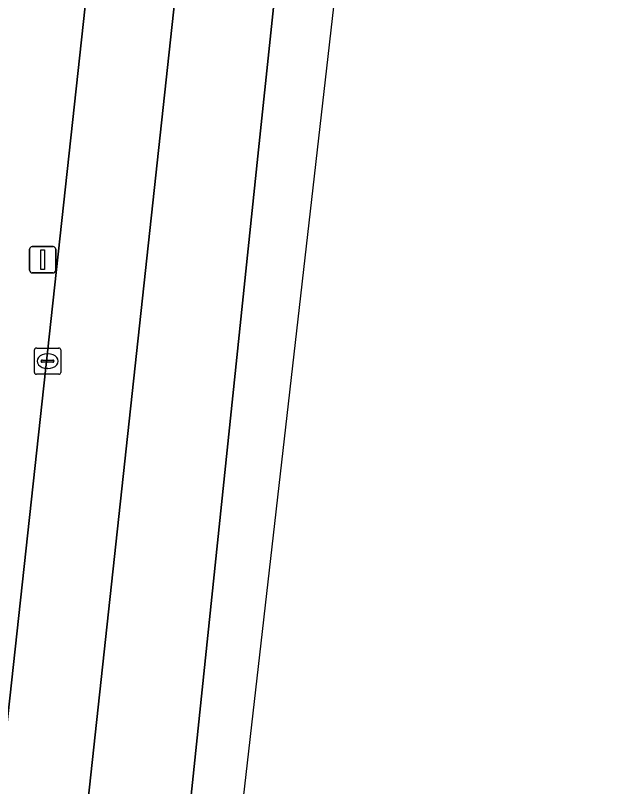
# Model space of a CAD drawing. Extents: x 160732 to 162107, y 387428 to 388479.
# Drawn here: x 162082.61 to 162105.09, y 388007.94 to 388037.27 of the extents above; entities that cross this region are included whole.
import ezdxf

# ---------------------------------------------------------------- set-up
doc = ezdxf.new("R2010")
doc.units = 0
for name, color, linetype in [('IMGEO_Berm_groen', 7, 'Continuous'), ('IMGEO_Kolk', 7, 'Continuous'), ('IMGEO_Rijbaan_regionaal_gesloten', 7, 'Continuous'), ('IMGEO_Verkeersbordpaal', 7, 'Continuous')]:
    doc.layers.add(name, color=color, linetype=linetype)

msp = doc.modelspace()

# ---------------------------------------------------------------- linework, layer by layer
at = {"layer": 'IMGEO_Berm_groen'}
msp.add_lwpolyline([(162050.875, 387735.171), (162052.162, 387742.526), (162053.148, 387750), (162054.628, 387762.661), (162056.62, 387777.936), (162064.81, 387851.443), (162068.913, 387889.499), (162070.182, 387901.271), (162081.158, 388000), (162087.777, 388060.8), (162089.263, 388079.951), (162089.949, 388090.639), (162090.683, 388106.248), (162090.812, 388113.569)], dxfattribs=at)
at = {"layer": 'IMGEO_Kolk'}
for p, q in [((162083.405, 388024.616), (162084.257, 388024.616)), ((162083.33, 388023.69), (162083.33, 388024.542)), ((162083.818, 388024.396), (162083.843, 388024.396)), ((162084.331, 388024.542), (162084.331, 388023.69)), ((162083.589, 388024.11), (162083.589, 388024.122)), ((162084.027, 388024.073), (162083.629, 388024.073)), ((162083.632, 388024.159), (162084.03, 388024.159)), ((162084.073, 388024.122), (162084.073, 388024.11)), ((162083.841, 388023.836), (162083.816, 388023.836)), ((162084.257, 388023.616), (162083.405, 388023.616))]:
    msp.add_line(p, q, dxfattribs=at)
for points in [[(162083.405, 388024.616), (162084.257, 388024.616)], [(162083.33, 388023.69), (162083.33, 388024.542)], [(162084.331, 388024.542), (162084.331, 388023.69)], [(162084.257, 388023.616), (162083.405, 388023.616)]]:
    msp.add_lwpolyline(points, dxfattribs=at)
for centre, radius, start, end in [((162083.407, 388024.54), 0.0765, 91.552, 178.448), ((162083.407, 388024.54), 0.0765, 91.552, 178.448), ((162084.255, 388024.54), 0.0765, 1.552, 88.448), ((162084.255, 388024.54), 0.0765, 1.552, 88.448), ((162083.629, 388024.119), 0.0403, 85.8775, 175.7526), ((162083.626, 388024.109), 0.0366, 178.938, 274.7102), ((162084.03, 388024.116), 0.043, 264.8664, 352.4533), ((162084.034, 388024.121), 0.0386, 1.7309, 96.639), ((162083.407, 388023.692), 0.0765, 181.552, 268.448), ((162083.407, 388023.692), 0.0765, 181.552, 268.448), ((162084.255, 388023.692), 0.0765, 271.552, 358.448), ((162084.255, 388023.692), 0.0765, 271.552, 358.448)]:
    msp.add_arc(centre, radius, start, end, dxfattribs=at)
for centre, major_axis, ratio, start_param, end_param in [((162083.817, 388024.116), (-0.387, 0.002), 0.722429, 4.712389, 7.853982), ((162083.842, 388024.116), (-0.39, 0.002), 0.717154, 1.570796, 4.712389)]:
    msp.add_ellipse(centre, major_axis=major_axis, ratio=ratio, start_param=start_param, end_param=end_param, dxfattribs=at)
at = {"layer": 'IMGEO_Rijbaan_regionaal_gesloten'}
msp.add_lwpolyline([(162054.699, 387684.33), (162070.459, 387821.343), (162084.832, 387951.009), (162096.275, 388051.257), (162100.09, 388092.96), (162101.677, 388110.308), (162105.077, 388168.682), (162105.092, 388169.227), (162103.309, 388169.403), (162102.689, 388155.69), (162101.662, 388136.146), (162101.302, 388131.757), (162098.908, 388102.566), (162095.805, 388069.687), (162091.827, 388031.91), (162088.548, 388000.43), (162075.797, 387888.723), (162075.77, 387888.477), (162054.224, 387693.741), (162053.173, 387684.484)], close=True, dxfattribs=at)
for points in [[(162094.51, 388091.794), (162084.57, 388000.08), (162072.246, 387889.145), (162060.58, 387783.509), (162054.384, 387729.019), (162050.39, 387694.019), (162049.426, 387684.861), (162053.173, 387684.484), (162054.224, 387693.741), (162075.77, 387888.477), (162075.797, 387888.723), (162088.548, 388000.43), (162091.827, 388031.91), (162095.805, 388069.687), (162098.908, 388102.566)], [(162089.263, 388079.951), (162087.777, 388060.8), (162081.158, 388000), (162070.182, 387901.271), (162068.913, 387889.499), (162064.81, 387851.443), (162056.62, 387777.936), (162054.628, 387762.661), (162053.148, 387750), (162052.162, 387742.526), (162050.875, 387735.171), (162048.12, 387709.504), (162044.752, 387686.025), (162048.791, 387685.235), (162050.39, 387694.019), (162054.384, 387729.019), (162060.58, 387783.509), (162072.246, 387889.145), (162084.57, 388000.08), (162094.51, 388091.794)]]:
    msp.add_lwpolyline(points, dxfattribs=at)
at = {"layer": 'IMGEO_Verkeersbordpaal'}
for p, q in [((162083.148, 388027.572), (162083.148, 388028.372)), ((162083.148, 388028.372), (162083.148, 388027.572)), ((162083.248, 388028.472), (162084.038, 388028.472)), ((162084.038, 388028.472), (162083.248, 388028.472)), ((162084.138, 388028.372), (162084.138, 388027.572)), ((162084.138, 388027.572), (162084.138, 388028.372)), ((162084.038, 388027.472), (162083.248, 388027.472)), ((162083.248, 388027.472), (162084.038, 388027.472))]:
    msp.add_line(p, q, dxfattribs=at)
msp.add_lwpolyline([(162083.568, 388028.347), (162083.718, 388028.347), (162083.718, 388027.597), (162083.568, 388027.597), (162083.568, 388028.347)], dxfattribs=at)
for centre, start, end in [((162083.248, 388028.372), 90, 180), ((162083.248, 388028.372), 90, 180), ((162084.038, 388028.372), 0, 90), ((162084.038, 388028.372), 360, 90), ((162083.248, 388027.572), 180, 270), ((162083.248, 388027.572), 180, 270), ((162084.038, 388027.572), 270, 0), ((162084.038, 388027.572), 270, 0)]:
    msp.add_arc(centre, 0.1, start, end, dxfattribs=at)

doc.saveas('drawing.dxf')
